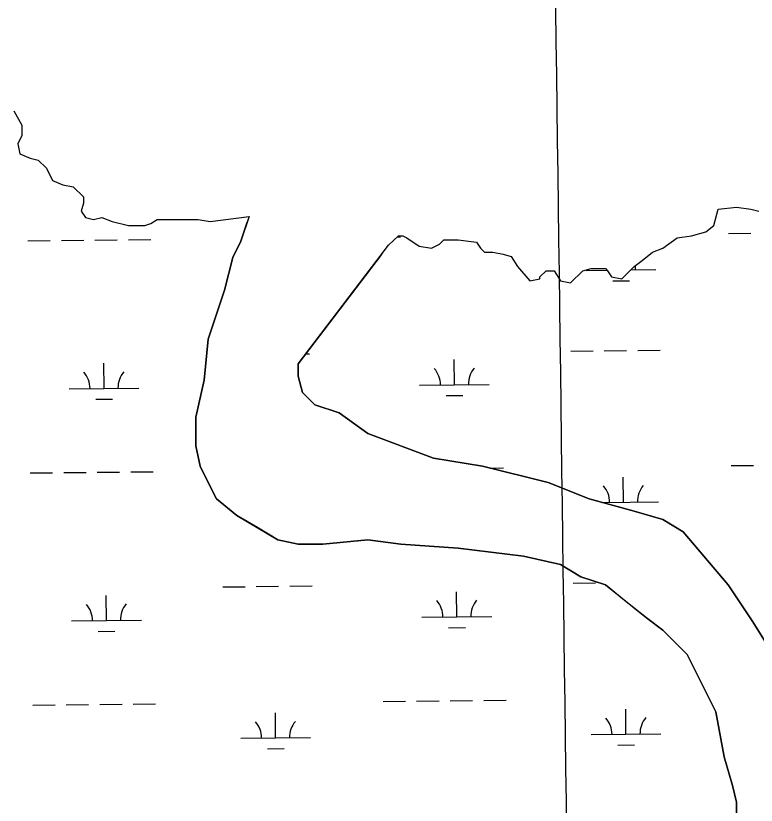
# Model space of a CAD drawing. Extents: x 3734862 to 3772949, y 391520 to 417239.
# Drawn here: x 3761900 to 3762961, y 412969 to 414100 of the extents above; entities that cross this region are included whole.
import ezdxf

# ---------------------------------------------------------------- set-up
doc = ezdxf.new("R2010")
doc.units = 0
for name, color, linetype in [('V-GRID-MAJR', 7, 'Continuous'), ('V-TOPO-SHOR', 7, 'Continuous'), ('V-WETL-SWMP', 7, 'Continuous')]:
    doc.layers.add(name, color=color, linetype=linetype)

msp = doc.modelspace()

# ---------------------------------------------------------------- linework, layer by layer
at = {"layer": 'V-GRID-MAJR'}
msp.add_spline([(3762898.112, 397163.154), (3762817.929, 403220.826), (3762737.7120000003, 409281.10000000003), (3762657.495, 415341.37700000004), (3762657.461, 415343.97500000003)], degree=3, dxfattribs=at)
at = {"layer": 'V-TOPO-SHOR'}
for p, q in [((3761897.1660229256, 413963.8430436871), (3761908.895023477, 413943.3030447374)), ((3761908.895023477, 413943.3030447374), (3761908.8950240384, 413928.6310458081)), ((3761908.8950240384, 413928.6310458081), (3761903.0300246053, 413916.8940468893)), ((3761903.0300246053, 413916.8940468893), (3761905.9630251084, 413902.22204784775)), ((3761905.9630251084, 413902.22204784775), (3761920.6250250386, 413896.35404771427)), ((3761920.6250250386, 413896.35404771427), (3761932.3540249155, 413893.41904747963)), ((3761932.3540249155, 413893.41904747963), (3761944.084025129, 413881.68204788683)), ((3761944.084025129, 413881.68204788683), (3761952.8810256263, 413864.07604883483)), ((3761952.8810256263, 413864.07604883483), (3761967.5430255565, 413858.20704870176)), ((3761967.5430255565, 413858.20704870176), (3761982.2050253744, 413855.27304835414)), ((3761982.2050253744, 413855.27304835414), (3761996.8670256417, 413840.6020488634)), ((3761996.867025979, 413831.79904950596), (3761993.9350264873, 413820.0610504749)), ((3761996.8670256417, 413840.6020488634), (3761996.867025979, 413831.79904950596)), ((3761993.9350264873, 413820.0610504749), (3761999.7990267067, 413811.2580508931)), ((3762900.043, 413799.5209999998), (3762905.9080000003, 413822.996)), ((3762905.9080000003, 413822.996), (3762932.3000000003, 413825.93)), ((3762932.3000000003, 413825.93), (3762952.827, 413822.996)), ((3762952.827, 413822.996), (3762964.556, 413820.061)), ((3761999.7990267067, 413811.2580508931), (3762011.529026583, 413808.324050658)), ((3762011.529026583, 413808.324050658), (3762023.2590262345, 413811.2580499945)), ((3762023.2590262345, 413811.2580499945), (3762037.921026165, 413805.390049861)), ((3762093.636025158, 413802.45604794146), (3762102.4330247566, 413808.3240471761)), ((3762102.4330247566, 413808.3240471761), (3762161.0810235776, 413808.3240449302)), ((3762161.0810235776, 413808.3240449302), (3762178.6750233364, 413805.3900444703)), ((3762178.6750233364, 413805.3900444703), (3762234.384021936, 413812.71804180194)), ((3762234.384021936, 413812.71804180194), (3762231.726152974, 413804.73856719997)), ((3762037.921026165, 413805.390049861), (3762061.380025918, 413799.521049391)), ((3762061.380025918, 413799.521049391), (3762084.839025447, 413799.5210484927)), ((3762084.839025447, 413799.5210484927), (3762093.636025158, 413802.45604794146)), ((3762222.6550000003, 413777.505), (3762231.726152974, 413804.73856719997)), ((3762888.314, 413790.71799999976), (3762900.043, 413799.5209999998)), ((3762867.787000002, 413784.85000000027), (3762888.314, 413790.71799999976)), ((3762210.924, 413754.03500000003), (3762222.6550000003, 413777.505)), ((3762433.787, 413771.637), (3762448.4560000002, 413784.84999999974)), ((3762448.4560000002, 413784.84999999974), (3762454.3200000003, 413784.84999999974)), ((3762454.3200000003, 413784.84999999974), (3762460.1850000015, 413781.91499999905)), ((3762460.1850000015, 413781.91499999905), (3762477.7800000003, 413770.1779999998)), ((3762507.103000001, 413773.11200000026), (3762512.968, 413778.981)), ((3762512.968, 413778.981), (3762533.495, 413778.981)), ((3762533.495, 413778.981), (3762559.887, 413776.047)), ((3762559.887, 413776.047), (3762565.7510000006, 413767.244)), ((3762826.734, 413767.24400000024), (3762847.2600000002, 413781.91500000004)), ((3762847.2600000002, 413781.91500000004), (3762867.787000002, 413784.85000000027)), ((3762423.6746830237, 413758.29940670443), (3762433.787, 413771.637)), ((3762477.7800000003, 413770.1779999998), (3762495.3740000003, 413767.2439999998)), ((3762495.3740000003, 413767.2439999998), (3762507.103000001, 413773.11200000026)), ((3762565.7510000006, 413767.244), (3762571.616, 413761.37500000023)), ((3762812.072, 413761.37500000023), (3762826.734, 413767.24400000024)), ((3762199.1950000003, 413707.083), (3762210.924, 413754.03500000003)), ((3762423.6746830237, 413758.29940670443), (3762304.7609999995, 413601.4469999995)), ((3762571.616, 413761.37500000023), (3762583.346, 413761.37500000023)), ((3762583.346, 413761.37500000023), (3762598.008, 413758.44099999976)), ((3762598.008, 413758.44099999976), (3762609.737, 413755.50699999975)), ((3762609.737, 413755.50699999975), (3762618.534, 413740.8349999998)), ((3762797.41, 413749.63800000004), (3762812.072, 413761.37500000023)), ((3762618.534, 413740.8349999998), (3762636.129, 413720.295)), ((3762768.086, 413723.22899999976), (3762785.6799999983, 413740.8349999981)), ((3762785.6799999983, 413740.8349999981), (3762797.41, 413749.63800000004)), ((3762650.791, 413726.16299999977), (3762659.588, 413734.966)), ((3762659.588, 413734.966), (3762671.3170000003, 413734.966)), ((3762671.3170000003, 413734.966), (3762680.1150000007, 413720.295)), ((3762694.7770000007, 413717.3599999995), (3762712.3710000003, 413734.966)), ((3762712.3710000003, 413734.966), (3762724.1010000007, 413737.901)), ((3762724.1010000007, 413737.901), (3762744.627, 413737.901)), ((3762744.627, 413737.901), (3762747.56, 413734.966)), ((3762747.56, 413734.966), (3762753.424, 413726.16299999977)), ((3762636.129, 413720.295), (3762650.791, 413723.229)), ((3762650.791, 413723.229), (3762650.791, 413726.16299999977)), ((3762680.1150000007, 413720.295), (3762694.7770000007, 413717.3599999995)), ((3762753.424, 413726.16299999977), (3762768.086, 413723.22899999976)), ((3762175.7350000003, 413636.658000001), (3762199.1950000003, 413707.083)), ((3762169.872, 413577.9749999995), (3762175.7350000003, 413636.658000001)), ((3762304.7609999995, 413601.4469999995), (3762304.7609999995, 413583.84)), ((3762304.7609999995, 413583.84), (3762310.627, 413560.368)), ((3762158.143, 413525.155), (3762169.872, 413577.9749999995)), ((3762310.627, 413560.368), (3762328.221, 413542.761)), ((3762328.221, 413542.761), (3762363.41, 413531.02400000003)), ((3762363.41, 413531.02400000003), (3762404.4620000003, 413501.681)), ((3762158.143, 413484.07599999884), (3762158.143, 413525.155)), ((3762404.4620000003, 413501.681), (3762498.297000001, 413466.469)), ((3762164.006, 413454.732), (3762158.143, 413484.07599999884)), ((3762498.297000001, 413466.46899999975), (3762568.6750000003, 413454.732)), ((3762175.734998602, 413431.25800279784), (3762164.006, 413454.732)), ((3762568.6750000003, 413454.732), (3762662.512, 413431.2579999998)), ((3762187.466, 413407.784), (3762175.734998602, 413431.25800279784)), ((3762662.512, 413431.2579999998), (3762721.161, 413407.784)), ((3762216.789, 413384.308), (3762187.466, 413407.784)), ((3762721.161, 413407.784), (3762785.6750000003, 413390.177)), ((3762785.6750000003, 413390.177), (3762826.727, 413378.438)), ((3762246.115, 413366.703), (3762216.789, 413384.308)), ((3762826.727, 413378.438), (3762856.0500000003, 413360.833)), ((3762275.436, 413349.096), (3762246.115, 413366.703)), ((3762856.0500000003, 413360.833), (3762885.375, 413325.62200000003)), ((3762304.7609999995, 413343.229), (3762275.436, 413349.09600000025)), ((3762404.4620000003, 413349.096), (3762339.950000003, 413343.22899999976)), ((3762451.382, 413343.229), (3762404.4620000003, 413349.09600000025)), ((3762339.950000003, 413343.229), (3762304.7609999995, 413343.229)), ((3762533.486, 413337.359), (3762451.382, 413343.229)), ((3762627.325, 413325.62200000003), (3762533.486, 413337.359)), ((3762680.1089999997, 413313.885), (3762627.325, 413325.62200000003)), ((3762885.375, 413325.62200000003), (3762920.5640000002, 413284.541)), ((3762709.432, 413296.278), (3762680.1089999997, 413313.885)), ((3762744.6210000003, 413284.541), (3762709.432, 413296.278)), ((3762773.944, 413261.067), (3762744.6210000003, 413284.541)), ((3762920.5640000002, 413284.541), (3762955.7529999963, 413231.7230000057)), ((3762803.267, 413237.593), (3762773.944, 413261.067)), ((3762826.7290000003, 413219.98600000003), (3762803.267, 413237.593)), ((3762955.7529999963, 413231.7230000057), (3762985.076, 413184.77499999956)), ((3762861.916, 413184.77499999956), (3762826.7290000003, 413219.98600000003)), ((3762879.5100000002, 413149.564), (3762861.916, 413184.77499999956)), ((3762891.241, 413126.08999999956), (3762879.5100000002, 413149.564)), ((3762902.97, 413102.615), (3762891.241, 413126.08999999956)), ((3762914.699, 413038.06), (3762902.97, 413102.615)), ((3762926.43, 412996.978), (3762914.699, 413038.06)), ((3762932.293, 412973.505), (3762926.43, 412996.978)), ((3762932.293, 412944.162), (3762932.293, 412973.505))]:
    msp.add_line(p, q, dxfattribs=at)
at = {"layer": 'V-WETL-SWMP'}
for p, q in [((3762900.043, 413799.5209999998), (3762905.9080000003, 413822.996)), ((3762905.9080000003, 413822.996), (3762932.3000000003, 413825.93)), ((3762932.3000000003, 413825.93), (3762952.827, 413822.996)), ((3762952.827, 413822.996), (3762964.556, 413820.061)), ((3762888.3140000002, 413790.718), (3762900.043, 413799.5209999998)), ((3762867.787, 413784.84999999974), (3762888.3140000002, 413790.71799999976)), ((3762921.1236103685, 413788.3054584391), (3762953.121825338, 413788.6434506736)), ((3761917.3638483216, 413777.7031358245), (3761949.3620629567, 413778.04112805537)), ((3761965.3611702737, 413778.2101241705), (3761997.3593849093, 413778.54811640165)), ((3762013.358492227, 413778.7171125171), (3762045.356706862, 413779.05510474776)), ((3762061.3558141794, 413779.2241008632), (3762093.354028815, 413779.5620930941)), ((3762433.787, 413771.637), (3762448.4560000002, 413784.84999999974)), ((3762446.7290946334, 413783.2945019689), (3762451.2418228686, 413783.34216922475)), ((3762448.4560000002, 413784.84999999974), (3762454.3200000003, 413784.84999999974)), ((3762454.3200000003, 413784.84999999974), (3762460.185, 413781.91499999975)), ((3762460.185, 413781.91500000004), (3762477.7800000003, 413770.1779999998)), ((3762507.103, 413773.1119999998), (3762512.968, 413778.981)), ((3762512.968, 413778.981), (3762533.495, 413778.981)), ((3762533.495, 413778.981), (3762559.887, 413776.047)), ((3762559.887, 413776.047), (3762565.751, 413767.244)), ((3762826.734, 413767.244), (3762847.2600000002, 413781.91500000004)), ((3762847.2600000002, 413781.91500000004), (3762867.787, 413784.85000000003)), ((3762304.761, 413601.447), (3762433.787, 413771.637)), ((3762477.7800000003, 413770.1779999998), (3762495.3740000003, 413767.2439999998)), ((3762495.3740000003, 413767.244), (3762507.103, 413773.112)), ((3762565.751, 413767.244), (3762571.616, 413761.375)), ((3762812.072, 413761.375), (3762826.734, 413767.244)), ((3762571.616, 413761.375), (3762583.346, 413761.375)), ((3762583.346, 413761.375), (3762598.008, 413758.44099999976)), ((3762598.008, 413758.44099999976), (3762609.737, 413755.50699999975)), ((3762609.737, 413755.50699999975), (3762618.534, 413740.8349999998)), ((3762797.41, 413749.63800000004), (3762812.072, 413761.375)), ((3762618.534, 413740.8349999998), (3762636.129, 413720.295)), ((3762768.086, 413723.229), (3762785.68, 413740.835)), ((3762785.68, 413740.8349999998), (3762797.41, 413749.63800000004)), ((3762650.791, 413726.16299999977), (3762659.588, 413734.966)), ((3762659.588, 413734.966), (3762671.3170000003, 413734.966)), ((3762671.3170000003, 413734.966), (3762680.115, 413720.295)), ((3762694.7770000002, 413717.35999999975), (3762712.3710000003, 413734.966)), ((3762712.3710000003, 413734.966), (3762724.1010000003, 413737.901)), ((3762717.0789730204, 413735.40533558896), (3762746.807163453, 413735.7193499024)), ((3762724.1010000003, 413737.901), (3762744.627, 413737.901)), ((3762744.627, 413737.901), (3762747.56, 413734.966)), ((3762747.56, 413734.966), (3762753.424, 413726.16299999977)), ((3762780.9280042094, 413736.0797631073), (3762817.073394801, 413736.4615613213)), ((3762636.129, 413720.295), (3762650.791, 413723.229)), ((3762650.791, 413723.229), (3762650.791, 413726.16299999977)), ((3762680.115, 413720.295), (3762694.7770000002, 413717.35999999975)), ((3762753.424, 413726.16299999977), (3762768.086, 413723.22899999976)), ((3762755.2398394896, 413720.3765621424), (3762779.2385007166, 413720.6300563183)), ((3762315.5863192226, 413615.72599088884), (3762321.0043586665, 413615.783220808)), ((3762694.891501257, 413619.73253331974), (3762726.8897162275, 413620.0705255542)), ((3762742.888823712, 413620.23952167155), (3762774.8870386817, 413620.57751390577)), ((3762790.886146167, 413620.74651002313), (3762822.8843611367, 413621.0845022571)), ((3762528.327226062, 413571.5405503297), (3762527.946984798, 413607.5385421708)), ((3762026.447473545, 413566.2395169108), (3762026.067230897, 413602.23750743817)), ((3762304.761, 413583.841), (3762304.761, 413601.447)), ((3762310.626, 413560.3669999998), (3762304.761, 413583.841)), ((3762478.330015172, 413571.0124374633), (3762578.324436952, 413572.0686631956)), ((3761976.450263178, 413565.7114040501), (3762076.4446839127, 413566.76762977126)), ((3762328.221, 413542.761), (3762310.626, 413560.367)), ((3762014.6111298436, 413550.6826311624), (3762038.6097908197, 413550.9361253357)), ((3762516.4908816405, 413555.9836640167), (3762540.4895428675, 413556.2371581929)), ((3762363.409, 413531.02399999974), (3762328.221, 413542.76099999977)), ((3762404.463, 413501.68099999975), (3762363.409, 413531.02399999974)), ((3762498.299, 413466.469), (3762404.463, 413501.68099999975)), ((3762568.677, 413454.732), (3762498.299, 413466.469)), ((3762016.872303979, 413446.0606819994), (3762048.870518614, 413446.3986742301)), ((3762064.8696259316, 413446.56767034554), (3762096.8678405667, 413446.90566257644)), ((3762662.5130000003, 413431.25699999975), (3762568.677, 413454.732)), ((3762579.5806274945, 413452.0042339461), (3762598.747589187, 413452.20669162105)), ((3762924.637409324, 413455.64901578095), (3762956.6356242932, 413455.9870080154)), ((3761920.8776600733, 413445.0467053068), (3761952.8758747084, 413445.3846975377)), ((3761968.8749820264, 413445.55369365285), (3762000.873196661, 413445.891685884)), ((3762770.5899828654, 413403.2770057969), (3762770.209741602, 413439.274997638)), ((3762721.161, 413407.783), (3762662.5130000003, 413431.25699999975)), ((3762785.674, 413390.177), (3762721.161, 413407.783)), ((3762738.8987543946, 413402.9422562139), (3762820.5871937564, 413403.80511866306)), ((3762826.727, 413378.439), (3762785.674, 413390.177)), ((3762856.051, 413360.83400000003), (3762826.727, 413378.439)), ((3762885.375, 413325.62200000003), (3762856.051, 413360.83400000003)), ((3762920.5640000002, 413284.5409999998), (3762885.375, 413325.62200000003)), ((3762196.52555696, 413281.7750676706), (3762228.5237715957, 413282.11305990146)), ((3762244.522878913, 413282.2820560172), (3762276.521093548, 413282.6200482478)), ((3762292.520200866, 413282.7890443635), (3762324.518415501, 413283.1270365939)), ((3762698.4055541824, 413287.0763490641), (3762730.4037688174, 413287.414341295)), ((3762955.752, 413231.724), (3762920.5640000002, 413284.5409999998)), ((3762029.9612852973, 413233.58308639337), (3762029.5810426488, 413269.58107692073)), ((3762531.8412825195, 413238.8843677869), (3762531.461039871, 413274.8823583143)), ((3761979.96407493, 413233.0549735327), (3762079.958495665, 413234.1111992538)), ((3762481.8440721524, 413238.3562549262), (3762581.8384928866, 413239.4124806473)), ((3762985.076, 413184.7749999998), (3762955.752, 413231.724)), ((3762520.004938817, 413223.3274820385), (3762544.0035997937, 413223.5809762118)), ((3762018.1249415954, 413218.02620064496), (3762042.1236025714, 413218.27969481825)), ((3762426.2714690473, 413117.69155618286), (3762458.2696836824, 413118.02954841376)), ((3762474.2687909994, 413118.198544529), (3762506.267005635, 413118.5365367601)), ((3762522.2661129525, 413118.70553287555), (3762554.2643275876, 413119.0435251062)), ((3762570.263434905, 413119.21252122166), (3762602.2616495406, 413119.55051345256)), ((3761924.391471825, 413112.39027478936), (3761956.3896864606, 413112.72826702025)), ((3761972.3887937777, 413112.89726313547), (3762004.3870084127, 413113.2352553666)), ((3762020.3861157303, 413113.40425148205), (3762052.384330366, 413113.74224371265)), ((3762068.3834376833, 413113.9112398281), (3762100.3816523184, 413114.249232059)), ((3762774.10404338, 413070.6208294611), (3762773.723800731, 413106.6188199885)), ((3762272.224046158, 413065.3195480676), (3762271.8438035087, 413101.31753859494)), ((3762222.22683579, 413064.7914352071), (3762322.2212565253, 413065.84766092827)), ((3762724.1068330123, 413070.0927166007), (3762824.101253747, 413071.1489423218)), ((3762762.2676996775, 413055.063943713), (3762786.266360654, 413055.31743788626)), ((3762260.3877024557, 413049.7626623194), (3762284.386363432, 413050.0161564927))]:
    msp.add_line(p, q, dxfattribs=at)
msp.add_lwpolyline([(3761897.166, 413963.843), (3761908.895, 413943.303), (3761908.895, 413928.631), (3761903.0300000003, 413916.89400000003), (3761905.963, 413902.222), (3761920.625, 413896.354), (3761932.3540000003, 413893.419), (3761944.0840000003, 413881.68200000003), (3761952.881, 413864.076), (3761967.543, 413858.207), (3761982.205, 413855.273), (3761996.867, 413840.602), (3761996.867, 413831.799), (3761993.935, 413820.061), (3761999.799, 413811.25800000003), (3762011.529, 413808.324), (3762023.259, 413811.25800000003), (3762037.921, 413805.39), (3762061.38, 413799.521), (3762084.839, 413799.521), (3762093.636, 413802.456), (3762102.433, 413808.324), (3762161.0810000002, 413808.324), (3762178.6750000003, 413805.39), (3762234.384, 413812.718), (3762222.654, 413777.506), (3762210.9250000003, 413754.032), (3762199.1950000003, 413707.082), (3762175.736, 413636.659), (3762169.8710000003, 413577.973), (3762158.142, 413525.155), (3762158.142, 413484.075), (3762164.007, 413454.732), (3762187.466, 413407.783), (3762216.79, 413384.308), (3762275.437, 413349.096), (3762304.761, 413343.228), (3762339.95, 413343.228), (3762404.463, 413349.096), (3762451.381, 413343.228), (3762533.488, 413337.359), (3762627.325, 413325.623), (3762680.108, 413313.885), (3762709.432, 413296.279), (3762744.6210000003, 413284.542), (3762803.268, 413237.593), (3762826.728, 413219.987), (3762861.916, 413184.775), (3762902.97, 413102.615), (3762914.699, 413038.06), (3762926.429, 412996.979), (3762932.294, 412973.505), (3762932.294, 412944.162)], dxfattribs=at)
for centre, radius, start, end in [((3762822.311023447, 413736.9917152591), 35.24628790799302, 171.56790710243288, 181.3770192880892), ((3762473.0823565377, 413571.43183692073), 35.24628790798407, 359.8333639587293, 41.377022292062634), ((3762583.562065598, 413572.59881713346), 35.24628790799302, 139.83336095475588, 181.3770192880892), ((3761971.202604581, 413566.13080349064), 35.24628790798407, 359.8333639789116, 41.37702231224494), ((3762081.6823124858, 413567.2977836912), 35.246287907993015, 139.83336093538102, 181.37701926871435), ((3762715.345113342, 413403.16829238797), 35.24628790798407, 359.8333639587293, 41.377022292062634), ((3762825.824822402, 413404.3352726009), 35.24628790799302, 139.83336095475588, 181.3770192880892), ((3761974.7164163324, 413233.4743729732), 35.24628790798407, 359.8333639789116, 41.37702231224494), ((3762085.196124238, 413234.64135317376), 35.246287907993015, 139.83336093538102, 181.37701926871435), ((3762476.596413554, 413238.77565436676), 35.24628790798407, 359.8333639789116, 41.37702231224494), ((3762587.07612146, 413239.94263456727), 35.246287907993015, 139.83336093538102, 181.37701926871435), ((3762216.9791771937, 413065.21083464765), 35.24628790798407, 359.8333639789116, 41.37702231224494), ((3762327.4588850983, 413066.3778148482), 35.246287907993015, 139.83336093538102, 181.37701926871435), ((3762718.8591744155, 413070.5121160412), 35.24628790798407, 359.8333639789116, 41.37702231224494), ((3762829.3388823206, 413071.6790962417), 35.246287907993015, 139.83336093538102, 181.37701926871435)]:
    msp.add_arc(centre, radius, start, end, dxfattribs=at)

doc.saveas('drawing.dxf')
